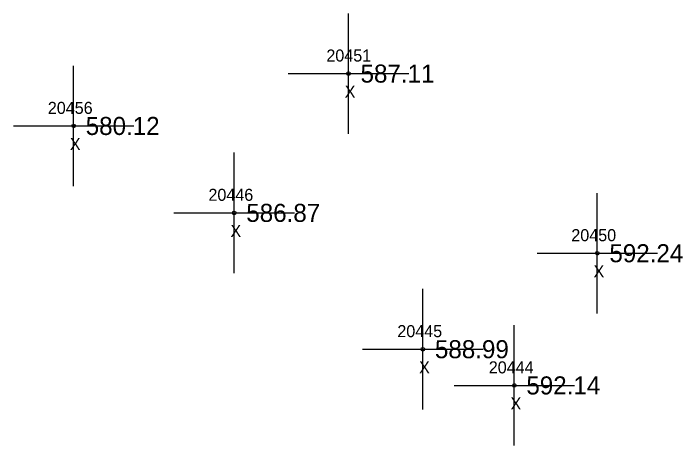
# Model space of a CAD drawing. Extents: x 1695443 to 1696344, y 1087542 to 1090645.
# Drawn here: x 1695623.8 to 1695679.3, y 1089537.5 to 1089573.4 of the extents above; entities that cross this region are included whole.
import ezdxf

# ---------------------------------------------------------------- set-up
doc = ezdxf.new("R2010")
doc.units = 0
for name, color, linetype in [('RD_EX_Misc', 7, 'Continuous'), ('RD_EX_Misc_txCode', 7, 'Continuous'), ('RD_EX_TX_Misc_ELEV', 7, 'Continuous'), ('RD_SMD_Locator', 7, 'Continuous')]:
    doc.layers.add(name, color=color, linetype=linetype)

msp = doc.modelspace()

# ---------------------------------------------------------------- linework, layer by layer
at = {"layer": 'RD_EX_Misc'}
for p, q in [((1695651.596, 1089563.354), (1695651.596, 1089573.354)), ((1695628.792, 1089559.005), (1695628.792, 1089569.005)), ((1695646.596, 1089568.354), (1695656.596, 1089568.354)), ((1695623.792, 1089564.005), (1695633.792, 1089564.005)), ((1695642.116, 1089551.787), (1695642.116, 1089561.787)), ((1695672.243, 1089548.435), (1695672.243, 1089558.435)), ((1695637.116, 1089556.787), (1695647.116, 1089556.787)), ((1695667.243, 1089553.435), (1695677.243, 1089553.435)), ((1695657.768, 1089540.465), (1695657.768, 1089550.465)), ((1695665.354, 1089537.458), (1695665.354, 1089547.458)), ((1695652.768, 1089545.465), (1695662.768, 1089545.465)), ((1695660.354, 1089542.458), (1695670.354, 1089542.458))]:
    msp.add_line(p, q, dxfattribs=at)
at = {"layer": 'RD_SMD_Locator'}
for centre in [(1695651.596, 1089568.354), (1695628.792, 1089564.005), (1695642.116, 1089556.787), (1695672.243, 1089553.435), (1695657.768, 1089545.465), (1695665.354, 1089542.458)]:
    msp.add_circle(centre, 0.15, dxfattribs=at)

# ---------------------------------------------------------------- texts
at = {"layer": 'RD_EX_Misc_txCode'}
for s, p in [('20451', (1695649.761, 1089569.354)), ('X', (1695651.281, 1089566.354)), ('20456', (1695626.65, 1089565.005)), ('X', (1695628.477, 1089562.005)), ('20446', (1695639.975, 1089557.787)), ('X', (1695641.801, 1089554.787)), ('20450', (1695670.086, 1089554.435)), ('X', (1695671.928, 1089551.435)), ('20445', (1695655.65, 1089546.465)), ('X', (1695657.453, 1089543.465)), ('20444', (1695663.236, 1089543.458)), ('X', (1695665.039, 1089540.458))]:
    msp.add_text(s, height=1, dxfattribs=at).set_placement(p)
at = {"layer": 'RD_EX_TX_Misc_ELEV'}
for s, p in [('587.11', (1695652.596, 1089567.604)), ('580.12', (1695629.792, 1089563.255)), ('586.87', (1695643.116, 1089556.037)), ('592.24', (1695673.243, 1089552.685)), ('588.99', (1695658.768, 1089544.715)), ('592.14', (1695666.354, 1089541.708))]:
    msp.add_text(s, height=1.5, dxfattribs=at).set_placement(p)

doc.saveas('drawing.dxf')
